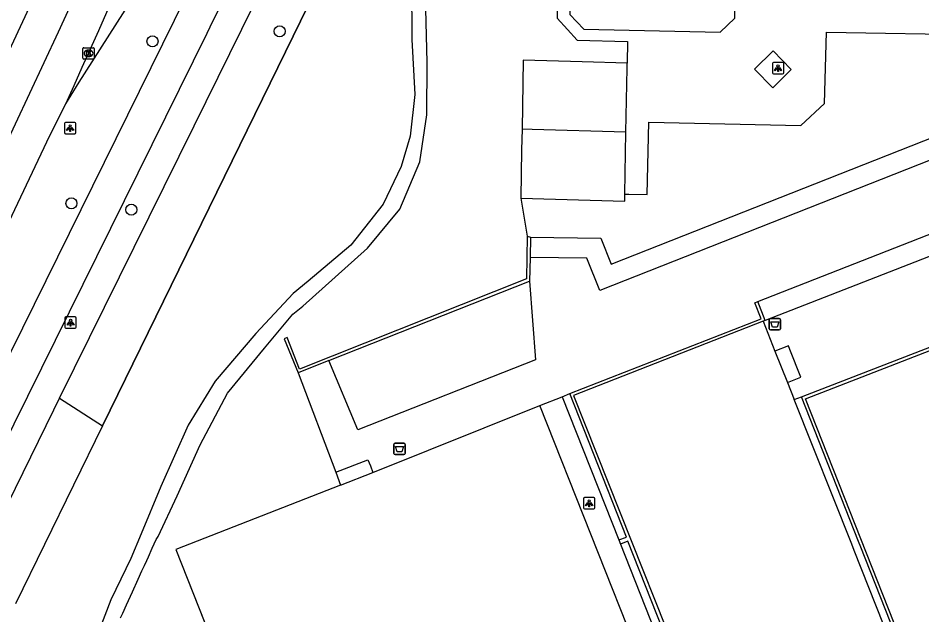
# Model space of a CAD drawing. Extents: x 161477 to 163040, y 383680 to 384868.
# Drawn here: x 161725.6 to 161805.5, y 384629.2 to 384682.1 of the extents above; entities that cross this region are included whole.
import ezdxf

# ---------------------------------------------------------------- set-up
doc = ezdxf.new("R2010")
doc.units = 0
for name, color, linetype in [('IMGEO_Afvalbak', 7, 'Continuous'), ('IMGEO_Boom', 7, 'Continuous'), ('IMGEO_Fietspad_gesloten', 7, 'Continuous'), ('IMGEO_Groenvoorziening', 7, 'Continuous'), ('IMGEO_Hek', 7, 'Continuous'), ('IMGEO_Kolk', 7, 'Continuous'), ('IMGEO_Lichtpunt', 7, 'Continuous'), ('IMGEO_OVBaan_gesloten', 7, 'Continuous'), ('IMGEO_Pand', 7, 'Continuous'), ('IMGEO_Rijbaan_lokaal_gesloten', 7, 'Continuous'), ('IMGEO_Voetpad_halfverhard', 7, 'Continuous'), ('IMGEO_Voetpad_onverhard', 7, 'Continuous'), ('IMGEO_Voetpad_open', 7, 'Continuous')]:
    doc.layers.add(name, color=color, linetype=linetype)

msp = doc.modelspace()

# ---------------------------------------------------------------- linework, layer by layer
at = {"layer": 'IMGEO_Afvalbak'}
for p, q in [((161792.095, 384655.45), (161792.885, 384655.45)), ((161792.885, 384655.45), (161792.095, 384655.45)), ((161791.995, 384654.55), (161791.995, 384655.35)), ((161791.995, 384655.35), (161791.995, 384654.55)), ((161792.985, 384655.35), (161792.985, 384654.55)), ((161792.985, 384654.55), (161792.985, 384655.35)), ((161792.885, 384654.45), (161792.095, 384654.45)), ((161792.095, 384654.45), (161792.885, 384654.45)), ((161758.795, 384643.51), (161758.795, 384644.31)), ((161758.795, 384644.31), (161758.795, 384643.51)), ((161758.895, 384644.41), (161759.685, 384644.41)), ((161759.685, 384644.41), (161758.895, 384644.41)), ((161759.785, 384644.31), (161759.785, 384643.51)), ((161759.785, 384643.51), (161759.785, 384644.31)), ((161759.685, 384643.41), (161758.895, 384643.41)), ((161758.895, 384643.41), (161759.685, 384643.41))]:
    msp.add_line(p, q, dxfattribs=at)
for points in [[(161792.138, 384655.164), (161792.842, 384655.164), (161792.693, 384654.694), (161792.287, 384654.694), (161792.138, 384655.164)], [(161758.938, 384644.124), (161759.642, 384644.124), (161759.493, 384643.654), (161759.087, 384643.654), (161758.938, 384644.124)]]:
    msp.add_lwpolyline(points, dxfattribs=at)
for centre, start, end in [((161792.095, 384655.35), 90, 180), ((161792.095, 384655.35), 90, 180), ((161792.885, 384655.35), 0, 90), ((161792.885, 384655.35), 360, 90), ((161792.095, 384654.55), 180, 270), ((161792.095, 384654.55), 180, 270), ((161792.885, 384654.55), 270, 0), ((161792.885, 384654.55), 270, 0), ((161758.895, 384644.31), 90, 180), ((161758.895, 384644.31), 90, 180), ((161759.685, 384644.31), 0, 90), ((161759.685, 384644.31), 360, 90), ((161758.895, 384643.51), 180, 270), ((161758.895, 384643.51), 180, 270), ((161759.685, 384643.51), 270, 0), ((161759.685, 384643.51), 270, 0)]:
    msp.add_arc(centre, 0.1, start, end, dxfattribs=at)
at = {"layer": 'IMGEO_Boom'}
for centre in [(161748.694, 384680.885), (161737.443, 384679.999), (161730.273, 384665.651), (161735.575, 384665.087)]:
    msp.add_circle(centre, 0.489, dxfattribs=at)
at = {"layer": 'IMGEO_Fietspad_gesloten'}
for points in [[(161803.913, 384809.963), (161803.161, 384808.473), (161750.618, 384697.888), (161747.376, 384691.207), (161744.067, 384684.424), (161742.516, 384681.245), (161742.249, 384680.698), (161714.176, 384623.884), (161700.887, 384597.12), (161693.509, 384582.44)], [(161690.919, 384583.725), (161691.015, 384583.889), (161690.92, 384583.94), (161700.139, 384602.578), (161711.461, 384625.223), (161739.384, 384681.875), (161744.965, 384693.145), (161745.018, 384693.255)]]:
    msp.add_lwpolyline(points, dxfattribs=at)
at = {"layer": 'IMGEO_Groenvoorziening'}
for points in [[(161733.008, 384645.95), (161782.919, 384748.037), (161810.108, 384804.005), (161836.574, 384803.916), (161949.969, 384804.107), (162038.287, 384809.499)], [(161729.219, 384648.412), (161733.008, 384645.95)], [(161804.683, 384621.806), (161799.514, 384634.911), (161799.292, 384635.465), (161794.191, 384648.285)], [(161733.008, 384645.95), (161725.311, 384630.208)], [(161754.084, 384640.69), (161739.519, 384635.003), (161752.903, 384601.124)]]:
    msp.add_lwpolyline(points, dxfattribs=at)
at = {"layer": 'IMGEO_Hek'}
for points in [[(161782.919, 384748.037), (161733.008, 384645.95)], [(161733.008, 384645.95), (161725.311, 384630.208)], [(161754.084, 384640.69), (161739.519, 384635.003), (161752.995, 384600.891), (161785.228, 384613.566)]]:
    msp.add_lwpolyline(points, dxfattribs=at)
at = {"layer": 'IMGEO_Kolk'}
for p, q in [((161731.359, 384679.431), (161732.211, 384679.431)), ((161731.284, 384678.505), (161731.284, 384679.357)), ((161731.795, 384678.651), (161731.77, 384678.651)), ((161731.772, 384679.211), (161731.797, 384679.211)), ((161732.285, 384679.357), (161732.285, 384678.505)), ((161732.211, 384678.431), (161731.359, 384678.431))]:
    msp.add_line(p, q, dxfattribs=at)
for points in [[(161731.359, 384679.431), (161732.211, 384679.431)], [(161731.284, 384678.505), (161731.284, 384679.357)], [(161731.605, 384679.131), (161731.728, 384679.131), (161731.728, 384678.98), (161731.858, 384679.131), (161732.022, 384679.131), (161731.876, 384678.98), (161732.029, 384678.731), (161731.877, 384678.731), (161731.792, 384678.895), (161731.728, 384678.828), (161731.728, 384678.731), (161731.605, 384678.731), (161731.605, 384679.131)], [(161732.285, 384679.357), (161732.285, 384678.505)], [(161732.211, 384678.431), (161731.359, 384678.431)]]:
    msp.add_lwpolyline(points, dxfattribs=at)
for centre, start, end in [((161731.361, 384679.355), 91.55205, 178.44795), ((161731.361, 384679.355), 91.55205, 178.44795), ((161732.209, 384679.355), 1.55205, 88.44795), ((161732.209, 384679.355), 1.55205, 88.44795), ((161731.361, 384678.507), 181.55205, 268.44795), ((161731.361, 384678.507), 181.55205, 268.44795), ((161732.209, 384678.507), 271.55205, 358.44795), ((161732.209, 384678.507), 271.55205, 358.44795)]:
    msp.add_arc(centre, 0.0765, start, end, dxfattribs=at)
for centre, major_axis, ratio, start_param, end_param in [((161731.771, 384678.931), (-0.387, 0.002), 0.722429, 4.712389, 7.853982), ((161731.796, 384678.931), (-0.39, 0.002), 0.717154, 1.570796, 4.712389)]:
    msp.add_ellipse(centre, major_axis=major_axis, ratio=ratio, start_param=start_param, end_param=end_param, dxfattribs=at)
at = {"layer": 'IMGEO_Lichtpunt'}
for p, q in [((161792.277, 384678.023), (161792.277, 384677.216)), ((161792.277, 384678.023), (161792.277, 384677.216)), ((161793.179, 384678.118), (161792.371, 384678.118)), ((161793.179, 384678.118), (161792.371, 384678.118)), ((161793.273, 384677.216), (161793.273, 384678.023)), ((161793.273, 384677.216), (161793.273, 384678.023)), ((161792.371, 384677.122), (161793.179, 384677.122)), ((161792.371, 384677.122), (161793.179, 384677.122)), ((161729.663, 384672.718), (161729.663, 384671.911)), ((161729.663, 384672.718), (161729.663, 384671.911)), ((161730.565, 384672.813), (161729.757, 384672.813)), ((161730.565, 384672.813), (161729.757, 384672.813)), ((161730.659, 384671.911), (161730.659, 384672.718)), ((161730.659, 384671.911), (161730.659, 384672.718)), ((161729.757, 384671.817), (161730.565, 384671.817)), ((161729.757, 384671.817), (161730.565, 384671.817)), ((161729.695, 384655.496), (161729.695, 384654.689)), ((161729.695, 384655.496), (161729.695, 384654.689)), ((161730.597, 384655.591), (161729.789, 384655.591)), ((161730.597, 384655.591), (161729.789, 384655.591)), ((161730.691, 384654.689), (161730.691, 384655.496)), ((161730.691, 384654.689), (161730.691, 384655.496)), ((161729.789, 384654.595), (161730.597, 384654.595)), ((161729.789, 384654.595), (161730.597, 384654.595)), ((161775.567, 384639.503), (161775.567, 384638.696)), ((161775.567, 384639.503), (161775.567, 384638.696)), ((161776.469, 384639.598), (161775.661, 384639.598)), ((161776.469, 384639.598), (161775.661, 384639.598)), ((161776.563, 384638.696), (161776.563, 384639.503)), ((161776.563, 384638.696), (161776.563, 384639.503)), ((161775.661, 384638.602), (161776.469, 384638.602)), ((161775.661, 384638.602), (161776.469, 384638.602))]:
    msp.add_line(p, q, dxfattribs=at)
for points in [[(161792.651, 384677.687), (161792.69, 384677.659), (161792.502, 384677.397), (161792.464, 384677.424), (161792.651, 384677.687)], [(161792.753, 384677.639), (161792.8, 384677.639), (161792.8, 384677.317), (161792.753, 384677.317), (161792.753, 384677.639)], [(161792.863, 384677.659), (161792.901, 384677.686), (161793.088, 384677.424), (161793.049, 384677.396), (161792.863, 384677.659)], [(161730.037, 384672.382), (161730.076, 384672.354), (161729.888, 384672.092), (161729.85, 384672.119), (161730.037, 384672.382)], [(161730.139, 384672.334), (161730.186, 384672.334), (161730.186, 384672.012), (161730.139, 384672.012), (161730.139, 384672.334)], [(161730.249, 384672.354), (161730.287, 384672.381), (161730.474, 384672.119), (161730.435, 384672.091), (161730.249, 384672.354)], [(161730.069, 384655.16), (161730.108, 384655.132), (161729.92, 384654.87), (161729.882, 384654.897), (161730.069, 384655.16)], [(161730.171, 384655.112), (161730.218, 384655.112), (161730.218, 384654.79), (161730.171, 384654.79), (161730.171, 384655.112)], [(161730.281, 384655.132), (161730.319, 384655.159), (161730.506, 384654.897), (161730.467, 384654.869), (161730.281, 384655.132)], [(161775.941, 384639.167), (161775.98, 384639.139), (161775.792, 384638.877), (161775.754, 384638.904), (161775.941, 384639.167)], [(161776.043, 384639.119), (161776.09, 384639.119), (161776.09, 384638.797), (161776.043, 384638.797), (161776.043, 384639.119)], [(161776.153, 384639.139), (161776.191, 384639.166), (161776.378, 384638.904), (161776.339, 384638.876), (161776.153, 384639.139)]]:
    msp.add_lwpolyline(points, dxfattribs=at)
for centre in [(161792.776, 384677.821), (161730.162, 384672.516), (161730.194, 384655.294), (161776.066, 384639.301)]:
    msp.add_circle(centre, 0.0994, dxfattribs=at)
for centre, start, end in [((161792.371, 384678.023), 90, 180), ((161792.371, 384678.023), 90, 180), ((161793.179, 384678.023), 0, 90), ((161793.179, 384678.023), 0, 90), ((161792.371, 384677.216), 180, 270), ((161792.371, 384677.216), 180, 270), ((161793.179, 384677.216), 270, 0), ((161793.179, 384677.216), 270, 360), ((161729.757, 384672.718), 90, 180), ((161729.757, 384672.718), 90, 180), ((161730.565, 384672.718), 0, 90), ((161730.565, 384672.718), 0, 90), ((161729.757, 384671.911), 180, 270), ((161729.757, 384671.911), 180, 270), ((161730.565, 384671.911), 270, 0), ((161730.565, 384671.911), 270, 360), ((161729.789, 384655.496), 90, 180), ((161729.789, 384655.496), 90, 180), ((161730.597, 384655.496), 0, 90), ((161730.597, 384655.496), 0, 90), ((161729.789, 384654.689), 180, 270), ((161729.789, 384654.689), 180, 270), ((161730.597, 384654.689), 270, 0), ((161730.597, 384654.689), 270, 360), ((161775.661, 384639.503), 90, 180), ((161775.661, 384639.503), 90, 180), ((161776.469, 384639.503), 0, 90), ((161776.469, 384639.503), 0, 90), ((161775.661, 384638.696), 180, 270), ((161775.661, 384638.696), 180, 270), ((161776.469, 384638.696), 270, 0), ((161776.469, 384638.696), 270, 360)]:
    msp.add_arc(centre, 0.0946, start, end, dxfattribs=at)
at = {"layer": 'IMGEO_OVBaan_gesloten'}
msp.add_lwpolyline([(161729.772, 384674.472), (161730.97, 384676.395), (161742.29, 384694.158), (161742.431, 384694.435)], dxfattribs=at)
msp.add_arc((158379.642, 386183.971), 3674.501, 335.744667, 336.632561, dxfattribs=at)
at = {"layer": 'IMGEO_Pand'}
for points in [[(161789.202, 384694.179), (161787.985, 384695.448), (161775.926, 384695.705), (161774.6, 384694.435), (161774.343, 384682.382), (161775.609, 384681.061), (161787.653, 384680.804), (161788.943, 384682.04), (161789.202, 384694.179)], [(161779.433, 384678.073), (161775.45, 384678.184), (161770.24, 384678.329), (161770.129, 384672.219)], [(161779.321, 384671.963), (161779.425, 384677.624), (161779.433, 384678.073)], [(161770.129, 384672.219), (161770.095, 384670.377), (161770.016, 384666.11)], [(161779.321, 384671.963), (161771.029, 384672.194), (161770.129, 384672.219)], [(161779.22, 384666.47), (161779.321, 384671.963)], [(161770.016, 384666.11), (161779.209, 384665.854), (161779.22, 384666.47)]]:
    msp.add_lwpolyline(points, dxfattribs=at)
at = {"layer": 'IMGEO_Rijbaan_lokaal_gesloten'}
for points in [[(161682.08, 384593.495), (161700.211, 384628.914), (161700.364, 384629.218), (161704.702, 384637.816), (161710.7, 384649.846), (161710.702, 384649.85), (161715.961, 384660.587), (161718.665, 384666.242), (161721.119, 384671.374), (161726.176, 384682.208), (161731.182, 384693.109), (161736.092, 384704.053), (161740.907, 384715.04), (161745.33, 384725.263), (161752.822, 384743.261), (161753.495, 384744.913), (161760.547, 384762.466), (161764.574, 384772.785), (161764.826, 384773.442), (161767.887, 384781.432), (161771.851, 384791.974), (161774.676, 384799.74), (161778.833, 384811.392), (161779.086, 384812.09)], [(161683.226, 384588.391), (161703.098, 384627.451), (161707.595, 384636.365), (161713.599, 384648.405), (161713.602, 384648.412), (161718.874, 384659.176), (161724.045, 384669.988), (161729.114, 384680.849), (161734.13, 384691.774), (161739.051, 384702.742), (161743.877, 384713.753), (161743.878, 384713.755), (161748.309, 384723.999), (161755.815, 384742.028), (161760.835, 384754.354), (161763.493, 384761.113), (161767.593, 384771.617), (161770.913, 384780.284), (161774.886, 384790.851), (161777.721, 384798.643), (161781.878, 384810.297), (161782.384, 384811.691)], [(161724.766, 384664.055), (161728.356, 384671.664), (161729.772, 384674.472)]]:
    msp.add_lwpolyline(points, dxfattribs=at)
at = {"layer": 'IMGEO_Voetpad_halfverhard'}
for points in [[(161816.324, 384680.458), (161816.312, 384680.128), (161812.912, 384680.195), (161812.817, 384672.059), (161777.001, 384657.943), (161775.854, 384660.809), (161770.843, 384660.848)], [(161770.884, 384662.664), (161777.093, 384662.574), (161777.998, 384660.265), (161810.988, 384673.294), (161811.08, 384680.557)], [(161770.016, 384666.11), (161770.595, 384662.748)], [(161770.796, 384658.757), (161771.321, 384651.802), (161755.616, 384645.603), (161753.048, 384651.726)], [(161791.466, 384655.211), (161792.502, 384652.578)], [(161750.317, 384650.644), (161753.646, 384641.847)], [(161793.598, 384649.792), (161794.191, 384648.285)], [(161773.674, 384648.534), (161774.346, 384648.803)], [(161794.191, 384648.285), (161794.838, 384648.536)], [(161756.935, 384641.832), (161771.69, 384647.74)]]:
    msp.add_lwpolyline(points, dxfattribs=at)
at = {"layer": 'IMGEO_Voetpad_onverhard'}
for points in [[(161760.346, 384685.127), (161760.378, 384680.158), (161760.643, 384675.283), (161760.222, 384671.595), (161759.426, 384668.907), (161757.847, 384665.594), (161754.988, 384661.938), (161751.222, 384658.75), (161749.882, 384657.683), (161746.574, 384654.134), (161742.995, 384649.914), (161740.606, 384646.006), (161738.168, 384640.597), (161736.45, 384636.406), (161735.514, 384634.218), (161733.748, 384630.559), (161730.718, 384622.618)], [(161734.62, 384628.967), (161734.807, 384629.377), (161735.14, 384630.109), (161735.66, 384631.25), (161736.179, 384632.391), (161736.514, 384633.125), (161736.723, 384633.585), (161736.934, 384634.045), (161737.075, 384634.351), (161737.426, 384635.117), (161737.778, 384635.882), (161737.942, 384636.171), (161739.622, 384639.753), (161741.668, 384644.286), (161744.09, 384648.85), (161747.354, 384652.822), (161749.846, 384655.851), (161750.738, 384656.562), (161756.456, 384661.687), (161759.331, 384665.126), (161761.098, 384669.314), (161761.706, 384673.502), (161761.738, 384678.127), (161761.628, 384682.878)]]:
    msp.add_lwpolyline(points, dxfattribs=at)
at = {"layer": 'IMGEO_Voetpad_open'}
for points in [[(161729.219, 384648.412), (161741.125, 384672.506), (161751.678, 384693.98), (161773.012, 384738.776), (161778.347, 384750), (161800.478, 384796.565), (161804.698, 384805.476)], [(161787.931, 384696.536), (161786.795, 384696.577), (161783.437, 384696.698), (161783.475, 384697.767), (161782.356, 384697.808), (161782.317, 384696.738), (161775.382, 384696.989), (161773.413, 384695.109), (161773.232, 384682.043), (161774.153, 384681.043), (161775.011, 384680.111), (161779.467, 384679.982), (161779.433, 384678.073)], [(161779.22, 384666.47), (161779.564, 384666.466), (161781.187, 384666.447), (161781.347, 384672.838), (161794.776, 384672.556), (161796.879, 384674.482), (161797.045, 384680.808), (161810.992, 384680.559), (161811.08, 384680.557)], [(161790.997, 384656.951), (161818.764, 384667.843), (161818.925, 384680.409)], [(161824.405, 384680.306), (161824.404, 384679.959), (161820.756, 384680.029), (161820.539, 384666.564), (161791.638, 384655.278)], [(161793.946, 384677.516), (161792.336, 384679.145), (161790.693, 384677.521), (161792.303, 384675.892), (161793.946, 384677.516)], [(161770.595, 384662.748), (161770.522, 384658.962), (161750.454, 384650.981), (161749.355, 384653.772), (161749.095, 384653.67), (161750.317, 384650.644)], [(161770.595, 384662.748), (161770.884, 384662.664)], [(161770.884, 384662.664), (161770.843, 384660.848)], [(161770.843, 384660.848), (161770.796, 384658.757)], [(161753.048, 384651.726), (161770.796, 384658.757)], [(161774.346, 384648.803), (161791.277, 384655.42), (161790.727, 384656.845), (161790.997, 384656.951)], [(161791.638, 384655.278), (161790.997, 384656.951)], [(161791.466, 384655.211), (161774.673, 384648.654), (161787.967, 384615.171)], [(161791.638, 384655.278), (161791.466, 384655.211)], [(161794.838, 384648.536), (161811.822, 384655.113)], [(161808.43, 384614.834), (161795.194, 384648.358), (161811.844, 384654.809), (161811.931, 384654.842)], [(161793.598, 384649.792), (161794.786, 384650.262), (161793.821, 384652.706), (161793.687, 384653.046), (161792.502, 384652.578)], [(161792.502, 384652.578), (161793.598, 384649.792)], [(161753.048, 384651.726), (161750.317, 384650.644)], [(161721.185, 384632.047), (161728.709, 384647.38), (161729.219, 384648.412)], [(161771.69, 384647.74), (161773.674, 384648.534)], [(161773.674, 384648.534), (161778.677, 384635.86)], [(161778.677, 384635.86), (161779.364, 384636.096), (161774.346, 384648.803)], [(161804.683, 384621.806), (161805.288, 384622.041), (161800.09, 384635.202), (161799.904, 384635.713), (161794.838, 384648.536)], [(161785.228, 384613.566), (161771.69, 384647.74)], [(161753.646, 384641.847), (161756.5, 384642.945), (161756.713, 384642.401), (161756.935, 384641.832)], [(161753.646, 384641.847), (161754.084, 384640.69)], [(161754.084, 384640.69), (161756.935, 384641.832)], [(161778.677, 384635.86), (161778.83, 384635.472)], [(161788.047, 384614.967), (161787.751, 384614.849), (161779.489, 384635.751), (161778.83, 384635.472)], [(161778.83, 384635.472), (161787.176, 384614.332)]]:
    msp.add_lwpolyline(points, dxfattribs=at)

doc.saveas('drawing.dxf')
